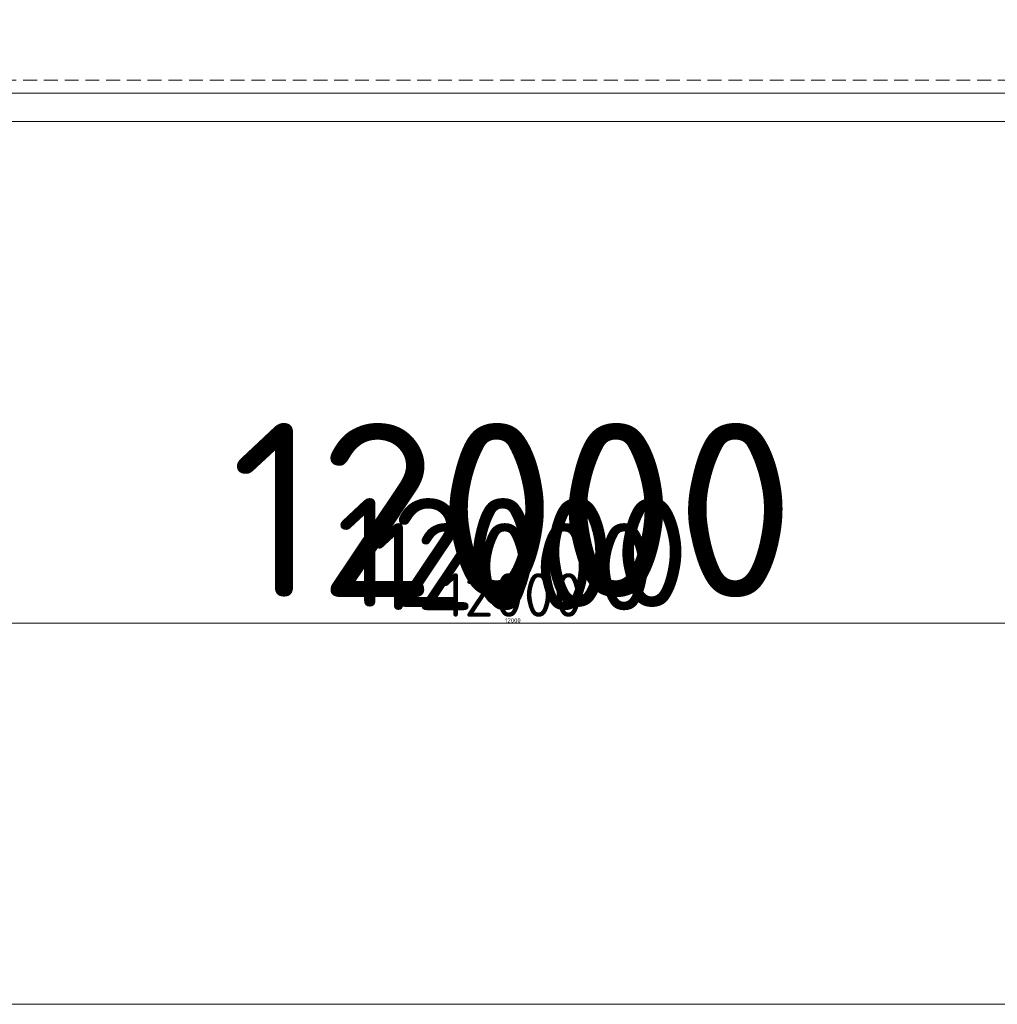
# Model space of a CAD drawing. Header units: millimetres. Extents: x -1695604 to 5289369, y -1488057 to 2187451.
# Tile 518 of 656: x 333735 to 338225, y 144775 to 149297. Entities that reach past the tile are written whole.
import ezdxf

# ---------------------------------------------------------------- set-up
doc = ezdxf.new("R2010")
doc.units = ezdxf.units.MM
doc.linetypes.add('DASHED', pattern=[19.05, 12.7, -6.35])
doc.linetypes.add('HIDDEN', pattern=[9.525, 6.35, -3.175])
doc.layers.get('Defpoints').update_dxf_attribs({"color": 8})
for name, color, linetype, lineweight in [('A99_N_kce-pod', 7, 'DASHED', 20), ('A99_N_koty-200', 5, 'Continuous', 5), ('A99_N_koty-200 @ 1', 5, 'Continuous', 5), ('A99_N_koty-200 @ 10', 5, 'Continuous', 5), ('A99_N_koty-200 @ 100', 5, 'Continuous', 5), ('A99_N_koty-200 @ 200', 5, 'Continuous', 5), ('A99_N_koty-200 @ 250 (1)', 5, 'Continuous', 5), ('A99_N_koty-200 @ 250 (2)', 5, 'Continuous', 5), ('A99_N_koty-200 @ 400', 5, 'Continuous', 5), ('A99_S_kce-pohl', 7, 'Continuous', 5)]:
    doc.layers.add(name, color=color, linetype=linetype, lineweight=lineweight)
doc.styles.add('A99_kota', font='isocpeur.ttf', dxfattribs={"height": 2})
doc.dimstyles.new('A99_kota_200 new', dxfattribs={"dimscale": 200, "dimtxt": 2, "dimasz": 1.2, "dimexe": 0.5, "dimexo": 1.5, "dimgap": 0.3, "dimtad": 1, "dimdec": 0, "dimzin": 3, "dimdsep": 46, "dimtxsty": 'A99_kota', "dimblk": 'ARCHTICK', "dimcen": 2.5, "dimazin": 2, "dimtfac": 0.75, "dimtdec": 0, "dimtmove": 2, "dimatfit": 0, "dimfxl": 0, "dimtolj": 1, "dimtzin": 0, "dimlwd": 5, "dimlwe": 5, "dimarcsym": 0})

# ---------------------------------------------------------------- blocks, each defined once
blk = doc.blocks.new('_ArchTick')
at = {"color": 0, "linetype": 'ByBlock', "const_width": 0.15}
blk.add_lwpolyline([(-0.5, -0.5), (0.5, 0.5)], dxfattribs=at)
blk = doc.blocks.new('*D4640')
at = {"layer": 'A99_N_koty-200', "color": 0, "linetype": 'Continuous', "lineweight": 5, "ltscale": 10, "transparency": 16777216}
for p, q in [((330000, 146925), (330000, 146475)), ((342000, 146925), (342000, 146475)), ((342000, 146525), (330000, 146525))]:
    blk.add_line(p, q, dxfattribs=at)
at = {"layer": 'Defpoints', "color": 0, "linetype": 'Continuous', "lineweight": 18, "ltscale": 10, "transparency": 16777216}
for p in [(330000, 149400), (342000, 149400), (330000, 146525)]:
    blk.add_point(p, dxfattribs=at)
at = {"layer": 'A99_N_koty-200', "color": 0, "linetype": 'Continuous', "lineweight": 5, "ltscale": 10, "transparency": 16777216, "xscale": 120, "yscale": 120, "zscale": 120, "rotation": 180}
blk.add_blockref('_ArchTick', (330000, 146525), dxfattribs=at)
at = {"layer": 'A99_N_koty-200', "color": 0, "linetype": 'Continuous', "lineweight": 5, "ltscale": 10, "transparency": 16777216, "xscale": 120, "yscale": 120, "zscale": 120}
blk.add_blockref('_ArchTick', (342000, 146525), dxfattribs=at)
at = {"layer": 'A99_N_koty-200', "color": 0, "linetype": 'Continuous', "ltscale": 10, "transparency": 16777216, "insert": (336000, 146655), "char_height": 200, "attachment_point": 5, "style": 'A99_kota'}
blk.add_mtext('\\A1;12000', dxfattribs=at)
blk = doc.blocks.new('*D4641')
at = {"layer": 'A99_N_koty-200', "color": 0, "linetype": 'Continuous', "lineweight": 5, "ltscale": 10, "transparency": 16777216}
for p, q in [((330000, 147325), (330000, 146425)), ((342000, 147325), (342000, 146425)), ((342000, 146525), (330000, 146525))]:
    blk.add_line(p, q, dxfattribs=at)
at = {"layer": 'Defpoints', "color": 0, "linetype": 'Continuous', "lineweight": 18, "ltscale": 10, "transparency": 16777216}
for p in [(330000, 149400), (342000, 149400), (330000, 146525)]:
    blk.add_point(p, dxfattribs=at)
at = {"layer": 'A99_N_koty-200', "color": 0, "linetype": 'Continuous', "lineweight": 5, "ltscale": 10, "transparency": 16777216, "xscale": 240, "yscale": 240, "zscale": 240, "rotation": 180}
blk.add_blockref('_ArchTick', (330000, 146525), dxfattribs=at)
at = {"layer": 'A99_N_koty-200', "color": 0, "linetype": 'Continuous', "lineweight": 5, "ltscale": 10, "transparency": 16777216, "xscale": 240, "yscale": 240, "zscale": 240}
blk.add_blockref('_ArchTick', (342000, 146525), dxfattribs=at)
at = {"layer": 'A99_N_koty-200', "color": 0, "linetype": 'Continuous', "ltscale": 10, "transparency": 16777216, "insert": (336000, 146785), "char_height": 400, "attachment_point": 5, "style": 'A99_kota'}
blk.add_mtext('\\A1;12000', dxfattribs=at)
blk = doc.blocks.new('*D4642')
at = {"layer": 'A99_N_koty-200', "color": 0, "linetype": 'Continuous', "lineweight": 5, "ltscale": 10, "transparency": 16777216}
for p, q in [((330000, 146529), (330000, 146524.5)), ((342000, 146525), (330000, 146525)), ((342000, 146529), (342000, 146524.5))]:
    blk.add_line(p, q, dxfattribs=at)
at = {"layer": 'Defpoints', "color": 0, "linetype": 'Continuous', "lineweight": 18, "ltscale": 10, "transparency": 16777216}
for p in [(330000, 149400), (342000, 149400), (330000, 146525)]:
    blk.add_point(p, dxfattribs=at)
at = {"layer": 'A99_N_koty-200', "color": 0, "linetype": 'Continuous', "lineweight": 5, "ltscale": 10, "transparency": 16777216, "xscale": 1.2, "yscale": 1.2, "zscale": 1.2, "rotation": 180}
blk.add_blockref('_ArchTick', (330000, 146525), dxfattribs=at)
at = {"layer": 'A99_N_koty-200', "color": 0, "linetype": 'Continuous', "lineweight": 5, "ltscale": 10, "transparency": 16777216, "xscale": 1.2, "yscale": 1.2, "zscale": 1.2}
blk.add_blockref('_ArchTick', (342000, 146525), dxfattribs=at)
at = {"layer": 'A99_N_koty-200', "color": 0, "linetype": 'Continuous', "ltscale": 10, "transparency": 16777216, "insert": (336000, 146526.3), "char_height": 2, "attachment_point": 5, "style": 'A99_kota'}
blk.add_mtext('\\A1;12000', dxfattribs=at)
blk = doc.blocks.new('*D4643')
at = {"layer": 'A99_N_koty-200', "color": 0, "linetype": 'Continuous', "lineweight": 5, "ltscale": 10, "transparency": 16777216}
for p, q in [((330000, 148125), (330000, 146325)), ((342000, 148125), (342000, 146325)), ((342000, 146525), (330000, 146525))]:
    blk.add_line(p, q, dxfattribs=at)
at = {"layer": 'Defpoints', "color": 0, "linetype": 'Continuous', "lineweight": 18, "ltscale": 10, "transparency": 16777216}
for p in [(330000, 149400), (342000, 149400), (330000, 146525)]:
    blk.add_point(p, dxfattribs=at)
at = {"layer": 'A99_N_koty-200', "color": 0, "linetype": 'Continuous', "lineweight": 5, "ltscale": 10, "transparency": 16777216, "xscale": 480, "yscale": 480, "zscale": 480, "rotation": 180}
blk.add_blockref('_ArchTick', (330000, 146525), dxfattribs=at)
at = {"layer": 'A99_N_koty-200', "color": 0, "linetype": 'Continuous', "lineweight": 5, "ltscale": 10, "transparency": 16777216, "xscale": 480, "yscale": 480, "zscale": 480}
blk.add_blockref('_ArchTick', (342000, 146525), dxfattribs=at)
at = {"layer": 'A99_N_koty-200', "color": 0, "linetype": 'Continuous', "ltscale": 10, "transparency": 16777216, "insert": (336000, 147045), "char_height": 800, "attachment_point": 5, "style": 'A99_kota'}
blk.add_mtext('\\A1;12000', dxfattribs=at)
blk = doc.blocks.new('*D4644')
at = {"layer": 'A99_N_koty-200', "color": 0, "linetype": 'Continuous', "lineweight": 5, "ltscale": 10, "transparency": 16777216}
for p, q in [((330000, 146565), (330000, 146520)), ((342000, 146565), (342000, 146520)), ((342000, 146525), (330000, 146525))]:
    blk.add_line(p, q, dxfattribs=at)
at = {"layer": 'Defpoints', "color": 0, "linetype": 'Continuous', "lineweight": 18, "ltscale": 10, "transparency": 16777216}
for p in [(330000, 149400), (342000, 149400), (330000, 146525)]:
    blk.add_point(p, dxfattribs=at)
at = {"layer": 'A99_N_koty-200', "color": 0, "linetype": 'Continuous', "lineweight": 5, "ltscale": 10, "transparency": 16777216, "xscale": 12, "yscale": 12, "zscale": 12, "rotation": 180}
blk.add_blockref('_ArchTick', (330000, 146525), dxfattribs=at)
at = {"layer": 'A99_N_koty-200', "color": 0, "linetype": 'Continuous', "lineweight": 5, "ltscale": 10, "transparency": 16777216, "xscale": 12, "yscale": 12, "zscale": 12}
blk.add_blockref('_ArchTick', (342000, 146525), dxfattribs=at)
at = {"layer": 'A99_N_koty-200', "color": 0, "linetype": 'Continuous', "ltscale": 10, "transparency": 16777216, "insert": (336000, 146538), "char_height": 20, "attachment_point": 5, "style": 'A99_kota'}
blk.add_mtext('\\A1;12000', dxfattribs=at)
blk = doc.blocks.new('*D4645')
at = {"layer": 'A99_N_koty-200', "color": 0, "linetype": 'Continuous', "lineweight": 5, "ltscale": 10, "transparency": 16777216}
for p, q in [((330000, 147525), (330000, 146400)), ((342000, 147525), (342000, 146400)), ((342000, 146525), (330000, 146525))]:
    blk.add_line(p, q, dxfattribs=at)
at = {"layer": 'Defpoints', "color": 0, "linetype": 'Continuous', "lineweight": 18, "ltscale": 10, "transparency": 16777216}
for p in [(330000, 149400), (342000, 149400), (330000, 146525)]:
    blk.add_point(p, dxfattribs=at)
at = {"layer": 'A99_N_koty-200', "color": 0, "linetype": 'Continuous', "lineweight": 5, "ltscale": 10, "transparency": 16777216, "xscale": 300, "yscale": 300, "zscale": 300, "rotation": 180}
blk.add_blockref('_ArchTick', (330000, 146525), dxfattribs=at)
at = {"layer": 'A99_N_koty-200', "color": 0, "linetype": 'Continuous', "lineweight": 5, "ltscale": 10, "transparency": 16777216, "xscale": 300, "yscale": 300, "zscale": 300}
blk.add_blockref('_ArchTick', (342000, 146525), dxfattribs=at)
at = {"layer": 'A99_N_koty-200', "color": 0, "linetype": 'Continuous', "ltscale": 10, "transparency": 16777216, "insert": (336000, 146850), "char_height": 500, "attachment_point": 5, "style": 'A99_kota'}
blk.add_mtext('\\A1;12000', dxfattribs=at)
blk = doc.blocks.new('*D4646')
at = {"layer": 'A99_N_koty-200', "color": 0, "linetype": 'Continuous', "lineweight": 5, "ltscale": 10, "transparency": 16777216}
for p, q in [((330000, 147525), (330000, 146400)), ((342000, 147525), (342000, 146400)), ((342000, 146525), (330000, 146525))]:
    blk.add_line(p, q, dxfattribs=at)
at = {"layer": 'Defpoints', "color": 0, "linetype": 'Continuous', "lineweight": 18, "ltscale": 10, "transparency": 16777216}
for p in [(330000, 149400), (342000, 149400), (330000, 146525)]:
    blk.add_point(p, dxfattribs=at)
at = {"layer": 'A99_N_koty-200', "color": 0, "linetype": 'Continuous', "lineweight": 5, "ltscale": 10, "transparency": 16777216, "xscale": 300, "yscale": 300, "zscale": 300, "rotation": 180}
blk.add_blockref('_ArchTick', (330000, 146525), dxfattribs=at)
at = {"layer": 'A99_N_koty-200', "color": 0, "linetype": 'Continuous', "lineweight": 5, "ltscale": 10, "transparency": 16777216, "xscale": 300, "yscale": 300, "zscale": 300}
blk.add_blockref('_ArchTick', (342000, 146525), dxfattribs=at)
at = {"layer": 'A99_N_koty-200', "color": 0, "linetype": 'Continuous', "ltscale": 10, "transparency": 16777216, "insert": (336000, 146850), "char_height": 500, "attachment_point": 5, "style": 'A99_kota'}
blk.add_mtext('\\A1;12000', dxfattribs=at)
blk = doc.blocks.new('*D4672')
at = {"layer": 'A99_N_koty-200', "color": 0, "linetype": 'Continuous', "lineweight": 5, "ltscale": 10, "transparency": 16777216}
for p, q in [((299400, 145175), (299400, 144725)), ((438875.5, 145175), (438875.5, 144725)), ((438875.5, 144775), (299400, 144775))]:
    blk.add_line(p, q, dxfattribs=at)
at = {"layer": 'Defpoints', "color": 0, "linetype": 'Continuous', "lineweight": 18, "ltscale": 10, "transparency": 16777216}
for p in [(299400, 148705), (438875.5, 148705), (299400, 144775)]:
    blk.add_point(p, dxfattribs=at)
at = {"layer": 'A99_N_koty-200', "color": 0, "linetype": 'Continuous', "lineweight": 5, "ltscale": 10, "transparency": 16777216, "xscale": 120, "yscale": 120, "zscale": 120, "rotation": 180}
blk.add_blockref('_ArchTick', (299400, 144775), dxfattribs=at)
at = {"layer": 'A99_N_koty-200', "color": 0, "linetype": 'Continuous', "lineweight": 5, "ltscale": 10, "transparency": 16777216, "xscale": 120, "yscale": 120, "zscale": 120}
blk.add_blockref('_ArchTick', (438875.5, 144775), dxfattribs=at)
at = {"layer": 'A99_N_koty-200', "color": 0, "linetype": 'Continuous', "ltscale": 10, "transparency": 16777216, "insert": (369137.8, 144905), "char_height": 200, "attachment_point": 5, "style": 'A99_kota'}
blk.add_mtext('\\A1;139476', dxfattribs=at)
blk = doc.blocks.new('*D4673')
at = {"layer": 'A99_N_koty-200', "color": 0, "linetype": 'Continuous', "lineweight": 5, "ltscale": 10, "transparency": 16777216}
for p, q in [((299400, 145575), (299400, 144675)), ((438875.5, 145575), (438875.5, 144675)), ((438875.5, 144775), (299400, 144775))]:
    blk.add_line(p, q, dxfattribs=at)
at = {"layer": 'Defpoints', "color": 0, "linetype": 'Continuous', "lineweight": 18, "ltscale": 10, "transparency": 16777216}
for p in [(299400, 148705), (438875.5, 148705), (299400, 144775)]:
    blk.add_point(p, dxfattribs=at)
at = {"layer": 'A99_N_koty-200', "color": 0, "linetype": 'Continuous', "lineweight": 5, "ltscale": 10, "transparency": 16777216, "xscale": 240, "yscale": 240, "zscale": 240, "rotation": 180}
blk.add_blockref('_ArchTick', (299400, 144775), dxfattribs=at)
at = {"layer": 'A99_N_koty-200', "color": 0, "linetype": 'Continuous', "lineweight": 5, "ltscale": 10, "transparency": 16777216, "xscale": 240, "yscale": 240, "zscale": 240}
blk.add_blockref('_ArchTick', (438875.5, 144775), dxfattribs=at)
at = {"layer": 'A99_N_koty-200', "color": 0, "linetype": 'Continuous', "ltscale": 10, "transparency": 16777216, "insert": (369137.8, 145035), "char_height": 400, "attachment_point": 5, "style": 'A99_kota'}
blk.add_mtext('\\A1;139476', dxfattribs=at)
blk = doc.blocks.new('*D4674')
at = {"layer": 'A99_N_koty-200', "color": 0, "linetype": 'Continuous', "lineweight": 5, "ltscale": 10, "transparency": 16777216}
for p, q in [((299400, 144779), (299400, 144774.5)), ((438875.5, 144775), (299400, 144775)), ((438875.5, 144779), (438875.5, 144774.5))]:
    blk.add_line(p, q, dxfattribs=at)
at = {"layer": 'Defpoints', "color": 0, "linetype": 'Continuous', "lineweight": 18, "ltscale": 10, "transparency": 16777216}
for p in [(299400, 148705), (438875.5, 148705), (299400, 144775)]:
    blk.add_point(p, dxfattribs=at)
at = {"layer": 'A99_N_koty-200', "color": 0, "linetype": 'Continuous', "lineweight": 5, "ltscale": 10, "transparency": 16777216, "xscale": 1.2, "yscale": 1.2, "zscale": 1.2, "rotation": 180}
blk.add_blockref('_ArchTick', (299400, 144775), dxfattribs=at)
at = {"layer": 'A99_N_koty-200', "color": 0, "linetype": 'Continuous', "lineweight": 5, "ltscale": 10, "transparency": 16777216, "xscale": 1.2, "yscale": 1.2, "zscale": 1.2}
blk.add_blockref('_ArchTick', (438875.5, 144775), dxfattribs=at)
at = {"layer": 'A99_N_koty-200', "color": 0, "linetype": 'Continuous', "ltscale": 10, "transparency": 16777216, "insert": (369137.8, 144776.3), "char_height": 2, "attachment_point": 5, "style": 'A99_kota'}
blk.add_mtext('\\A1;139476', dxfattribs=at)
blk = doc.blocks.new('*D4675')
at = {"layer": 'A99_N_koty-200', "color": 0, "linetype": 'Continuous', "lineweight": 5, "ltscale": 10, "transparency": 16777216}
for p, q in [((299400, 146375), (299400, 144575)), ((438875.5, 146375), (438875.5, 144575)), ((438875.5, 144775), (299400, 144775))]:
    blk.add_line(p, q, dxfattribs=at)
at = {"layer": 'Defpoints', "color": 0, "linetype": 'Continuous', "lineweight": 18, "ltscale": 10, "transparency": 16777216}
for p in [(299400, 148705), (438875.5, 148705), (299400, 144775)]:
    blk.add_point(p, dxfattribs=at)
at = {"layer": 'A99_N_koty-200', "color": 0, "linetype": 'Continuous', "lineweight": 5, "ltscale": 10, "transparency": 16777216, "xscale": 480, "yscale": 480, "zscale": 480, "rotation": 180}
blk.add_blockref('_ArchTick', (299400, 144775), dxfattribs=at)
at = {"layer": 'A99_N_koty-200', "color": 0, "linetype": 'Continuous', "lineweight": 5, "ltscale": 10, "transparency": 16777216, "xscale": 480, "yscale": 480, "zscale": 480}
blk.add_blockref('_ArchTick', (438875.5, 144775), dxfattribs=at)
at = {"layer": 'A99_N_koty-200', "color": 0, "linetype": 'Continuous', "ltscale": 10, "transparency": 16777216, "insert": (369137.8, 145295), "char_height": 800, "attachment_point": 5, "style": 'A99_kota'}
blk.add_mtext('\\A1;139476', dxfattribs=at)
blk = doc.blocks.new('*D4676')
at = {"layer": 'A99_N_koty-200', "color": 0, "linetype": 'Continuous', "lineweight": 5, "ltscale": 10, "transparency": 16777216}
for p, q in [((299400, 144815), (299400, 144770)), ((438875.5, 144815), (438875.5, 144770)), ((438875.5, 144775), (299400, 144775))]:
    blk.add_line(p, q, dxfattribs=at)
at = {"layer": 'Defpoints', "color": 0, "linetype": 'Continuous', "lineweight": 18, "ltscale": 10, "transparency": 16777216}
for p in [(299400, 148705), (438875.5, 148705), (299400, 144775)]:
    blk.add_point(p, dxfattribs=at)
at = {"layer": 'A99_N_koty-200', "color": 0, "linetype": 'Continuous', "lineweight": 5, "ltscale": 10, "transparency": 16777216, "xscale": 12, "yscale": 12, "zscale": 12, "rotation": 180}
blk.add_blockref('_ArchTick', (299400, 144775), dxfattribs=at)
at = {"layer": 'A99_N_koty-200', "color": 0, "linetype": 'Continuous', "lineweight": 5, "ltscale": 10, "transparency": 16777216, "xscale": 12, "yscale": 12, "zscale": 12}
blk.add_blockref('_ArchTick', (438875.5, 144775), dxfattribs=at)
at = {"layer": 'A99_N_koty-200', "color": 0, "linetype": 'Continuous', "ltscale": 10, "transparency": 16777216, "insert": (369137.8, 144788), "char_height": 20, "attachment_point": 5, "style": 'A99_kota'}
blk.add_mtext('\\A1;139476', dxfattribs=at)
blk = doc.blocks.new('*D4677')
at = {"layer": 'A99_N_koty-200', "color": 0, "linetype": 'Continuous', "lineweight": 5, "ltscale": 10, "transparency": 16777216}
for p, q in [((299400, 145775), (299400, 144650)), ((438875.5, 145775), (438875.5, 144650)), ((438875.5, 144775), (299400, 144775))]:
    blk.add_line(p, q, dxfattribs=at)
at = {"layer": 'Defpoints', "color": 0, "linetype": 'Continuous', "lineweight": 18, "ltscale": 10, "transparency": 16777216}
for p in [(299400, 148705), (438875.5, 148705), (299400, 144775)]:
    blk.add_point(p, dxfattribs=at)
at = {"layer": 'A99_N_koty-200', "color": 0, "linetype": 'Continuous', "lineweight": 5, "ltscale": 10, "transparency": 16777216, "xscale": 300, "yscale": 300, "zscale": 300, "rotation": 180}
blk.add_blockref('_ArchTick', (299400, 144775), dxfattribs=at)
at = {"layer": 'A99_N_koty-200', "color": 0, "linetype": 'Continuous', "lineweight": 5, "ltscale": 10, "transparency": 16777216, "xscale": 300, "yscale": 300, "zscale": 300}
blk.add_blockref('_ArchTick', (438875.5, 144775), dxfattribs=at)
at = {"layer": 'A99_N_koty-200', "color": 0, "linetype": 'Continuous', "ltscale": 10, "transparency": 16777216, "insert": (369137.8, 145100), "char_height": 500, "attachment_point": 5, "style": 'A99_kota'}
blk.add_mtext('\\A1;139476', dxfattribs=at)
blk = doc.blocks.new('*D4678')
at = {"layer": 'A99_N_koty-200', "color": 0, "linetype": 'Continuous', "lineweight": 5, "ltscale": 10, "transparency": 16777216}
for p, q in [((299400, 145775), (299400, 144650)), ((438875.5, 145775), (438875.5, 144650)), ((438875.5, 144775), (299400, 144775))]:
    blk.add_line(p, q, dxfattribs=at)
at = {"layer": 'Defpoints', "color": 0, "linetype": 'Continuous', "lineweight": 18, "ltscale": 10, "transparency": 16777216}
for p in [(299400, 148705), (438875.5, 148705), (299400, 144775)]:
    blk.add_point(p, dxfattribs=at)
at = {"layer": 'A99_N_koty-200', "color": 0, "linetype": 'Continuous', "lineweight": 5, "ltscale": 10, "transparency": 16777216, "xscale": 300, "yscale": 300, "zscale": 300, "rotation": 180}
blk.add_blockref('_ArchTick', (299400, 144775), dxfattribs=at)
at = {"layer": 'A99_N_koty-200', "color": 0, "linetype": 'Continuous', "lineweight": 5, "ltscale": 10, "transparency": 16777216, "xscale": 300, "yscale": 300, "zscale": 300}
blk.add_blockref('_ArchTick', (438875.5, 144775), dxfattribs=at)
at = {"layer": 'A99_N_koty-200', "color": 0, "linetype": 'Continuous', "ltscale": 10, "transparency": 16777216, "insert": (369137.8, 145100), "char_height": 500, "attachment_point": 5, "style": 'A99_kota'}
blk.add_mtext('\\A1;139476', dxfattribs=at)
blk = doc.blocks.new('*U5981')
at = {"layer": 'A99_N_koty-200 @ 1', "linetype": 'Continuous', "ltscale": 10}
dim = blk.add_linear_dim(base=(330000, 146525), p1=(342000, 149400), p2=(330000, 149400), angle=180, dimstyle='A99_kota_200 new', override={"dimscale": 1, "dimtix": 1, "dimtofl": 1, "dimtmove": 1, "dimatfit": 1}, dxfattribs=at)
dim.commit()
dim.dimension.update_dxf_attribs({"geometry": '*D4642', "text_midpoint": (336000, 146526.3)})
at = {"layer": 'A99_N_koty-200 @ 10', "linetype": 'Continuous', "ltscale": 10}
dim = blk.add_linear_dim(base=(330000, 146525), p1=(342000, 149400), p2=(330000, 149400), angle=180, dimstyle='A99_kota_200 new', override={"dimscale": 10, "dimtix": 1, "dimtofl": 1, "dimtmove": 1, "dimatfit": 1}, dxfattribs=at)
dim.commit()
dim.dimension.update_dxf_attribs({"geometry": '*D4644', "text_midpoint": (336000, 146538)})
at = {"layer": 'A99_N_koty-200 @ 100', "linetype": 'Continuous', "ltscale": 10}
dim = blk.add_linear_dim(base=(330000, 146525), p1=(342000, 149400), p2=(330000, 149400), angle=180, dimstyle='A99_kota_200 new', override={"dimscale": 100, "dimtix": 1, "dimtofl": 1, "dimtmove": 1, "dimatfit": 1}, dxfattribs=at)
dim.commit()
dim.dimension.update_dxf_attribs({"geometry": '*D4640', "text_midpoint": (336000, 146655)})
at = {"layer": 'A99_N_koty-200 @ 200', "linetype": 'Continuous', "ltscale": 10}
dim = blk.add_linear_dim(base=(330000, 146525), p1=(342000, 149400), p2=(330000, 149400), angle=180, dimstyle='A99_kota_200 new', override={"dimscale": 200, "dimtix": 1, "dimtofl": 1, "dimtmove": 1, "dimatfit": 1}, dxfattribs=at)
dim.commit()
dim.dimension.update_dxf_attribs({"geometry": '*D4641', "text_midpoint": (336000, 146785)})
at = {"layer": 'A99_N_koty-200 @ 250 (1)', "linetype": 'Continuous', "ltscale": 10}
dim = blk.add_linear_dim(base=(330000, 146525), p1=(342000, 149400), p2=(330000, 149400), angle=180, dimstyle='A99_kota_200 new', override={"dimscale": 250, "dimtix": 1, "dimtofl": 1, "dimtmove": 1, "dimatfit": 1}, dxfattribs=at)
dim.commit()
dim.dimension.update_dxf_attribs({"geometry": '*D4646', "text_midpoint": (336000, 146850)})
at = {"layer": 'A99_N_koty-200 @ 250 (2)', "linetype": 'Continuous', "ltscale": 10}
dim = blk.add_linear_dim(base=(330000, 146525), p1=(342000, 149400), p2=(330000, 149400), angle=180, dimstyle='A99_kota_200 new', override={"dimscale": 250, "dimtix": 1, "dimtofl": 1, "dimtmove": 1, "dimatfit": 1}, dxfattribs=at)
dim.commit()
dim.dimension.update_dxf_attribs({"geometry": '*D4645', "text_midpoint": (336000, 146850)})
at = {"layer": 'A99_N_koty-200 @ 400', "linetype": 'Continuous', "ltscale": 10}
dim = blk.add_linear_dim(base=(330000, 146525), p1=(342000, 149400), p2=(330000, 149400), angle=180, dimstyle='A99_kota_200 new', override={"dimscale": 400, "dimtix": 1, "dimtofl": 1, "dimtmove": 1, "dimatfit": 1}, dxfattribs=at)
dim.commit()
dim.dimension.update_dxf_attribs({"geometry": '*D4643', "text_midpoint": (336000, 147045)})
blk = doc.blocks.new('*U5985')
at = {"layer": 'A99_N_koty-200 @ 1', "linetype": 'Continuous', "ltscale": 10}
dim = blk.add_linear_dim(base=(299400, 144775), p1=(438875.5457, 148705), p2=(299400, 148705), angle=180, dimstyle='A99_kota_200 new', override={"dimscale": 1, "dimtix": 1, "dimtofl": 1, "dimtmove": 1, "dimatfit": 1}, dxfattribs=at)
dim.commit()
dim.dimension.update_dxf_attribs({"geometry": '*D4674', "text_midpoint": (369137.7728, 144776.3)})
at = {"layer": 'A99_N_koty-200 @ 10', "linetype": 'Continuous', "ltscale": 10}
dim = blk.add_linear_dim(base=(299400, 144775), p1=(438875.5457, 148705), p2=(299400, 148705), angle=180, dimstyle='A99_kota_200 new', override={"dimscale": 10, "dimtix": 1, "dimtofl": 1, "dimtmove": 1, "dimatfit": 1}, dxfattribs=at)
dim.commit()
dim.dimension.update_dxf_attribs({"geometry": '*D4676', "text_midpoint": (369137.7728, 144788)})
at = {"layer": 'A99_N_koty-200 @ 100', "linetype": 'Continuous', "ltscale": 10}
dim = blk.add_linear_dim(base=(299400, 144775), p1=(438875.5457, 148705), p2=(299400, 148705), angle=180, dimstyle='A99_kota_200 new', override={"dimscale": 100, "dimtix": 1, "dimtofl": 1, "dimtmove": 1, "dimatfit": 1}, dxfattribs=at)
dim.commit()
dim.dimension.update_dxf_attribs({"geometry": '*D4672', "text_midpoint": (369137.7728, 144905)})
at = {"layer": 'A99_N_koty-200 @ 200', "linetype": 'Continuous', "ltscale": 10}
dim = blk.add_linear_dim(base=(299400, 144775), p1=(438875.5457, 148705), p2=(299400, 148705), angle=180, dimstyle='A99_kota_200 new', override={"dimscale": 200, "dimtix": 1, "dimtofl": 1, "dimtmove": 1, "dimatfit": 1}, dxfattribs=at)
dim.commit()
dim.dimension.update_dxf_attribs({"geometry": '*D4673', "text_midpoint": (369137.7728, 145035)})
at = {"layer": 'A99_N_koty-200 @ 250 (1)', "linetype": 'Continuous', "ltscale": 10}
dim = blk.add_linear_dim(base=(299400, 144775), p1=(438875.5457, 148705), p2=(299400, 148705), angle=180, dimstyle='A99_kota_200 new', override={"dimscale": 250, "dimtix": 1, "dimtofl": 1, "dimtmove": 1, "dimatfit": 1}, dxfattribs=at)
dim.commit()
dim.dimension.update_dxf_attribs({"geometry": '*D4678', "text_midpoint": (369137.7728, 145100)})
at = {"layer": 'A99_N_koty-200 @ 250 (2)', "linetype": 'Continuous', "ltscale": 10}
dim = blk.add_linear_dim(base=(299400, 144775), p1=(438875.5457, 148705), p2=(299400, 148705), angle=180, dimstyle='A99_kota_200 new', override={"dimscale": 250, "dimtix": 1, "dimtofl": 1, "dimtmove": 1, "dimatfit": 1}, dxfattribs=at)
dim.commit()
dim.dimension.update_dxf_attribs({"geometry": '*D4677', "text_midpoint": (369137.7728, 145100)})
at = {"layer": 'A99_N_koty-200 @ 400', "linetype": 'Continuous', "ltscale": 10}
dim = blk.add_linear_dim(base=(299400, 144775), p1=(438875.5457, 148705), p2=(299400, 148705), angle=180, dimstyle='A99_kota_200 new', override={"dimscale": 400, "dimtix": 1, "dimtofl": 1, "dimtmove": 1, "dimatfit": 1}, dxfattribs=at)
dim.commit()
dim.dimension.update_dxf_attribs({"geometry": '*D4675', "text_midpoint": (369137.7728, 145295)})

msp = doc.modelspace()

# ---------------------------------------------------------------- linework, layer by layer
at = {"layer": 'A99_N_kce-pod', "linetype": 'HIDDEN', "lineweight": 5, "ltscale": 10}
msp.add_lwpolyline([(438875.5, 149020), (299400, 149020)], dxfattribs=at)
at = {"layer": 'A99_S_kce-pohl', "linetype": 'Continuous', "ltscale": 25}
msp.add_lwpolyline([(307330, 174440), (299400, 174440), (299400, 148960), (438875.5, 148960), (438875.5, 176350)], dxfattribs=at)
at = {"layer": 'A99_S_kce-pohl', "linetype": 'Continuous'}
msp.add_lwpolyline([(438875.5, 148830), (299400, 148830)], dxfattribs=at)

# ---------------------------------------------------------------- block references
at = {"layer": 'A99_N_koty-200', "color": 3, "linetype": 'Continuous', "lineweight": 18}
for name in ['*U5981', '*U5985']:
    msp.add_blockref(name, (0, 0), dxfattribs=at)

doc.saveas('drawing.dxf')
